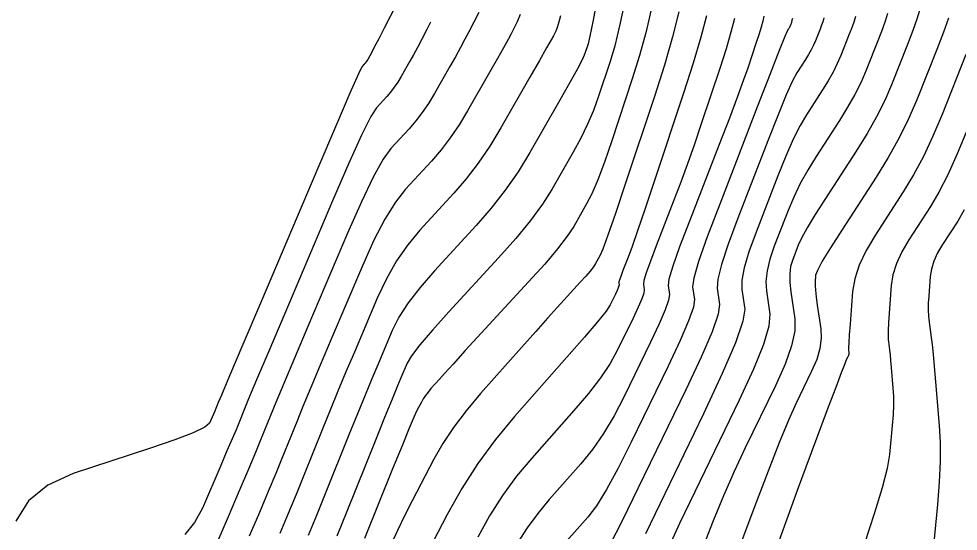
# Model space of a CAD drawing. Extents: x 2082232 to 2083549, y 592624 to 593832.
# Drawn here: x 2082963.13 to 2082995.04, y 593473.74 to 593491.17 of the extents above; entities that cross this region are included whole.
import ezdxf

# ---------------------------------------------------------------- set-up
doc = ezdxf.new("R2010")
doc.units = 0
doc.layers.add('DT_X_Contour_Major', color=7, linetype='Continuous')
doc.layers.add('DT_X_Contour_Minor', color=7, linetype='Continuous')

msp = doc.modelspace()

# ---------------------------------------------------------------- linework, layer by layer
at = {"layer": 'DT_X_Contour_Major'}
for points in [[(2082983.712, 593491.758), (2082983.54, 593490.929), (2082983.376, 593490.25), (2082983.221, 593489.719), (2082982.816, 593488.503), (2082982.649, 593488.044), (2082982.452, 593487.58), (2082982.225, 593487.111), (2082981.967, 593486.636), (2082981.239, 593485.365), (2082980.921, 593484.861), (2082980.514, 593484.306), (2082980.016, 593483.698), (2082979.429, 593483.037), (2082977.744, 593481.205), (2082977.181, 593480.581), (2082976.757, 593480.082), (2082976.471, 593479.708), (2082976.323, 593479.46), (2082976.112, 593478.964), (2082975.998, 593478.69), (2082975.814, 593478.238), (2082975.559, 593477.608), (2082975.233, 593476.801), (2082974.271, 593474.412), (2082973.933, 593473.575)], [(2082993.729, 593491.45), (2082993.639, 593491.154), (2082993.502, 593490.77), (2082993.32, 593490.296), (2082992.773, 593488.915), (2082992.544, 593488.387), (2082992.269, 593487.837), (2082991.948, 593487.265), (2082991.58, 593486.671), (2082990.538, 593485.06), (2082990.187, 593484.507), (2082989.915, 593484.057), (2082989.721, 593483.71), (2082989.607, 593483.466), (2082989.408, 593482.951), (2082989.349, 593482.739), (2082989.321, 593482.49), (2082989.325, 593482.203), (2082989.36, 593481.878), (2082989.497, 593480.961), (2082989.493, 593480.562), (2082989.381, 593480.05), (2082989.161, 593479.425), (2082988.832, 593478.689), (2082987.809, 593476.575), (2082987.432, 593475.771), (2082987.067, 593474.944), (2082986.715, 593474.094), (2082986.376, 593473.221)], [(2082977.119, 593491.052), (2082976.989, 593490.799), (2082976.822, 593490.477), (2082976.671, 593490.19), (2082976.536, 593489.94), (2082976.416, 593489.726), (2082976.116, 593489.203), (2082976.002, 593489.014), (2082975.882, 593488.837), (2082975.758, 593488.675), (2082975.629, 593488.525), (2082975.279, 593488.144), (2082975.087, 593487.839), (2082974.776, 593487.21), (2082974.345, 593486.258), (2082973.794, 593484.98), (2082972.165, 593481.143), (2082971.621, 593479.861), (2082971.212, 593478.894), (2082970.938, 593478.241), (2082970.798, 593477.903), (2082970.603, 593477.422), (2082970.511, 593477.196), (2082970.378, 593476.88), (2082970.205, 593476.473), (2082969.992, 593475.977), (2082969.37, 593474.532), (2082969.104, 593474.038), (2082968.771, 593473.638)], [(2082988.434, 593491.258), (2082988.399, 593491.09), (2082988.343, 593490.879), (2082988.268, 593490.626), (2082988.172, 593490.33), (2082987.891, 593489.485), (2082987.752, 593489.085), (2082987.543, 593488.52), (2082987.267, 593487.789), (2082986.921, 593486.892), (2082985.909, 593484.28), (2082985.579, 593483.409), (2082985.348, 593482.754), (2082985.216, 593482.315), (2082985.184, 593482.093), (2082985.229, 593481.788), (2082985.202, 593481.602), (2082985.087, 593481.271), (2082984.884, 593480.795), (2082984.593, 593480.175), (2082983.699, 593478.328), (2082983.355, 593477.665), (2082982.995, 593477.061), (2082982.617, 593476.517), (2082982.223, 593476.033), (2082981.149, 593474.82), (2082980.761, 593474.352), (2082980.401, 593473.86), (2082980.071, 593473.344)]]:
    msp.add_lwpolyline(points, dxfattribs=at)
at = {"layer": 'DT_X_Contour_Minor'}
for points in [[(2082976.148, 593492.028), (2082975.555, 593490.87), (2082975.357, 593490.485), (2082975.208, 593490.196), (2082975.108, 593490.004), (2082975.056, 593489.909), (2082974.985, 593489.784), (2082974.958, 593489.739), (2082974.929, 593489.697), (2082974.9, 593489.658), (2082974.869, 593489.623), (2082974.786, 593489.532), (2082974.669, 593489.291), (2082974.38, 593488.636), (2082973.92, 593487.567), (2082973.288, 593486.085), (2082971.375, 593481.579), (2082970.746, 593480.096), (2082970.292, 593479.025), (2082970.013, 593478.368), (2082969.91, 593478.124), (2082969.87, 593478.024), (2082969.851, 593477.976), (2082969.823, 593477.911), (2082969.787, 593477.826), (2082969.742, 593477.722), (2082969.613, 593477.421), (2082969.449, 593477.283), (2082969.054, 593477.092), (2082968.428, 593476.85), (2082967.571, 593476.557), (2082964.979, 593475.705), (2082964.115, 593475.313), (2082963.468, 593474.774), (2082963.038, 593474.088)], [(2082982.789, 593491.937), (2082982.639, 593491.119), (2082982.533, 593490.579), (2082982.47, 593490.316), (2082982.359, 593489.984), (2082982.275, 593489.792), (2082982.106, 593489.464), (2082981.852, 593489.001), (2082981.513, 593488.402), (2082980.496, 593486.624), (2082980.096, 593485.968), (2082979.658, 593485.335), (2082979.182, 593484.724), (2082978.669, 593484.134), (2082977.251, 593482.593), (2082976.763, 593482.032), (2082976.361, 593481.508), (2082976.046, 593481.018), (2082975.817, 593480.564), (2082975.323, 593479.4), (2082975.123, 593478.924), (2082974.893, 593478.369), (2082974.634, 593477.735), (2082974.346, 593477.021), (2082973.538, 593475.014), (2082973.242, 593474.284), (2082972.961, 593473.6)], [(2082978.76, 593491.384), (2082978.423, 593490.727), (2082978.288, 593490.469), (2082978.135, 593490.185), (2082977.964, 593489.877), (2082977.775, 593489.544), (2082977.248, 593488.622), (2082977.046, 593488.288), (2082976.835, 593487.978), (2082976.616, 593487.691), (2082976.389, 593487.427), (2082975.772, 593486.756), (2082975.506, 593486.388), (2082975.172, 593485.785), (2082974.77, 593484.948), (2082974.3, 593483.876), (2082972.954, 593480.707), (2082972.497, 593479.627), (2082972.132, 593478.763), (2082971.862, 593478.115), (2082971.685, 593477.683), (2082971.337, 593476.82), (2082971.171, 593476.415), (2082970.933, 593475.849), (2082970.623, 593475.121), (2082970.241, 593474.231), (2082969.127, 593471.643)], [(2082980.165, 593491.315), (2082980.066, 593491.063), (2082979.857, 593490.656), (2082979.753, 593490.461), (2082979.598, 593490.18), (2082979.392, 593489.813), (2082979.134, 593489.361), (2082978.379, 593488.041), (2082978.09, 593487.563), (2082977.788, 593487.118), (2082977.475, 593486.707), (2082977.149, 593486.33), (2082976.265, 593485.369), (2082975.925, 593484.936), (2082975.568, 593484.359), (2082975.195, 593483.638), (2082974.806, 593482.772), (2082973.744, 593480.271), (2082973.372, 593479.393), (2082973.053, 593478.631), (2082972.786, 593477.988), (2082972.572, 593477.462), (2082972.071, 593476.218), (2082971.86, 593475.702), (2082971.605, 593475.09), (2082971.304, 593474.38), (2082970.958, 593473.573)], [(2082981.536, 593491.264), (2082981.465, 593491.012), (2082981.41, 593490.838), (2082981.372, 593490.741), (2082981.291, 593490.584), (2082981.219, 593490.453), (2082981.062, 593490.174), (2082980.82, 593489.749), (2082980.494, 593489.178), (2082979.51, 593487.46), (2082979.134, 593486.837), (2082978.741, 593486.258), (2082978.333, 593485.723), (2082977.909, 593485.232), (2082976.758, 593483.981), (2082976.344, 593483.484), (2082975.965, 593482.933), (2082975.62, 593482.328), (2082975.311, 593481.668), (2082974.533, 593479.836), (2082974.247, 593479.158), (2082973.973, 593478.5), (2082973.71, 593477.861), (2082973.459, 593477.242), (2082972.804, 593475.616), (2082972.551, 593474.993), (2082972.283, 593474.345), (2082971.999, 593473.671)], [(2082984.634, 593491.579), (2082984.441, 593490.739), (2082984.22, 593489.92), (2082983.972, 593489.122), (2082983.273, 593487.021), (2082983.023, 593486.295), (2082982.798, 593485.695), (2082982.597, 593485.22), (2082982.42, 593484.871), (2082981.982, 593484.105), (2082981.763, 593483.772), (2082981.434, 593483.346), (2082980.996, 593482.829), (2082980.447, 593482.22), (2082978.84, 593480.472), (2082978.299, 593479.883), (2082977.882, 593479.428), (2082977.588, 593479.107), (2082977.419, 593478.919), (2082977.133, 593478.596), (2082977.033, 593478.476), (2082976.945, 593478.36), (2082976.869, 593478.247), (2082976.806, 593478.137), (2082976.656, 593477.848), (2082976.562, 593477.642), (2082976.393, 593477.243), (2082976.15, 593476.649), (2082975.831, 593475.861), (2082974.881, 593473.501)], [(2082985.557, 593491.401), (2082985.342, 593490.55), (2082985.064, 593489.591), (2082984.723, 593488.525), (2082983.73, 593485.539), (2082983.397, 593484.547), (2082983.143, 593483.811), (2082982.969, 593483.33), (2082982.874, 593483.105), (2082982.725, 593482.845), (2082982.651, 593482.732), (2082982.539, 593482.588), (2082982.391, 593482.413), (2082982.205, 593482.206), (2082981.66, 593481.614), (2082981.416, 593481.346), (2082981.092, 593480.986), (2082980.69, 593480.534), (2082980.208, 593479.991), (2082978.818, 593478.421), (2082978.328, 593477.839), (2082977.899, 593477.273), (2082977.532, 593476.723), (2082977.227, 593476.188), (2082976.496, 593474.781), (2082976.234, 593474.266), (2082975.997, 593473.774), (2082975.786, 593473.306)], [(2082986.494, 593491.266), (2082986.301, 593490.536), (2082986.039, 593489.658), (2082985.708, 593488.632), (2082984.733, 593485.701), (2082984.404, 593484.715), (2082984.148, 593483.956), (2082983.964, 593483.424), (2082983.853, 593483.118), (2082983.655, 593482.607), (2082983.59, 593482.436), (2082983.545, 593482.308), (2082983.519, 593482.222), (2082983.513, 593482.178), (2082983.522, 593482.119), (2082983.517, 593482.082), (2082983.494, 593482.017), (2082983.454, 593481.924), (2082983.397, 593481.803), (2082983.222, 593481.441), (2082983.081, 593481.228), (2082982.789, 593480.86), (2082982.347, 593480.336), (2082981.753, 593479.658), (2082979.969, 593477.643), (2082979.324, 593476.867), (2082978.727, 593476.05), (2082978.177, 593475.191), (2082977.675, 593474.292), (2082975.981, 593471.033)], [(2082992.641, 593491.347), (2082992.572, 593491.122), (2082992.468, 593490.829), (2082992.33, 593490.468), (2082991.913, 593489.417), (2082991.739, 593489.015), (2082991.53, 593488.596), (2082991.285, 593488.161), (2082991.005, 593487.709), (2082990.212, 593486.482), (2082989.929, 593486.023), (2082989.677, 593485.564), (2082989.455, 593485.106), (2082989.263, 593484.648), (2082988.791, 593483.43), (2082988.641, 593482.993), (2082988.547, 593482.596), (2082988.508, 593482.238), (2082988.525, 593481.921), (2082988.643, 593481.127), (2082988.611, 593480.72), (2082988.427, 593480.096), (2082988.09, 593479.254), (2082987.601, 593478.194), (2082986.093, 593475.079), (2082985.578, 593474.002), (2082985.163, 593473.108)], [(2082987.446, 593491.178), (2082987.322, 593490.707), (2082987.154, 593490.142), (2082986.94, 593489.481), (2082986.312, 593487.593), (2082986.078, 593486.9), (2082985.846, 593486.238), (2082985.615, 593485.606), (2082985.387, 593485.005), (2082984.782, 593483.443), (2082984.585, 593482.922), (2082984.447, 593482.531), (2082984.368, 593482.268), (2082984.348, 593482.135), (2082984.375, 593481.953), (2082984.359, 593481.842), (2082984.29, 593481.644), (2082984.169, 593481.36), (2082983.995, 593480.989), (2082983.46, 593479.884), (2082983.218, 593479.446), (2082982.892, 593478.96), (2082982.482, 593478.427), (2082981.988, 593477.845), (2082980.559, 593476.231), (2082980.043, 593475.61), (2082979.564, 593474.955), (2082979.124, 593474.268), (2082978.722, 593473.547)], [(2082989.407, 593491.178), (2082989.393, 593491.121), (2082989.385, 593491.084), (2082989.382, 593491.067), (2082989.379, 593491.047), (2082989.377, 593491.038), (2082989.373, 593491.024), (2082989.367, 593491.007), (2082989.358, 593490.985), (2082989.334, 593490.923), (2082989.323, 593490.899), (2082989.311, 593490.874), (2082989.296, 593490.848), (2082989.28, 593490.821), (2082989.232, 593490.748), (2082989.156, 593490.568), (2082988.964, 593490.083), (2082988.655, 593489.292), (2082988.229, 593488.196), (2082986.939, 593484.867), (2082986.519, 593483.754), (2082986.225, 593482.914), (2082986.059, 593482.346), (2082986.019, 593482.05), (2082986.082, 593481.623), (2082986.045, 593481.361), (2082985.883, 593480.897), (2082985.598, 593480.23), (2082985.19, 593479.36), (2082983.937, 593476.771), (2082983.492, 593475.883), (2082983.097, 593475.162), (2082982.753, 593474.608), (2082982.458, 593474.22), (2082981.739, 593473.408)], [(2082990.478, 593491.2), (2082990.465, 593491.141), (2082990.439, 593491.057), (2082990.401, 593490.947), (2082990.349, 593490.813), (2082990.193, 593490.421), (2082990.128, 593490.271), (2082990.05, 593490.115), (2082989.959, 593489.952), (2082989.855, 593489.784), (2082989.559, 593489.326), (2082989.414, 593489.053), (2082989.202, 593488.576), (2082988.922, 593487.897), (2082988.574, 593487.014), (2082987.556, 593484.388), (2082987.226, 593483.501), (2082986.999, 593482.808), (2082986.875, 593482.31), (2082986.854, 593482.007), (2082986.936, 593481.457), (2082986.887, 593481.121), (2082986.68, 593480.524), (2082986.313, 593479.665), (2082985.788, 593478.546), (2082984.175, 593475.214), (2082983.629, 593474.102), (2082983.2, 593473.263)], [(2082991.553, 593491.244), (2082991.506, 593491.089), (2082991.434, 593490.888), (2082991.339, 593490.641), (2082991.053, 593489.919), (2082990.934, 593489.643), (2082990.79, 593489.355), (2082990.622, 593489.056), (2082990.43, 593488.746), (2082989.885, 593487.904), (2082989.672, 593487.538), (2082989.439, 593487.07), (2082989.188, 593486.501), (2082988.918, 593485.831), (2082988.173, 593483.909), (2082987.934, 593483.247), (2082987.773, 593482.702), (2082987.692, 593482.274), (2082987.69, 593481.964), (2082987.789, 593481.292), (2082987.73, 593480.881), (2082987.476, 593480.15), (2082987.028, 593479.101), (2082986.385, 593477.732), (2082984.414, 593473.658)], [(2082994.705, 593491.187), (2082994.536, 593490.71), (2082994.31, 593490.124), (2082993.632, 593488.414), (2082993.355, 593487.768), (2082993.032, 593487.114), (2082992.664, 593486.451), (2082992.25, 593485.779), (2082991.084, 593483.977), (2082990.701, 593483.375), (2082990.425, 593482.92), (2082990.257, 593482.612), (2082990.196, 593482.45), (2082990.178, 593482.217), (2082990.178, 593482.102), (2082990.191, 593481.934), (2082990.217, 593481.711), (2082990.255, 593481.434), (2082990.376, 593480.624), (2082990.39, 593480.306), (2082990.342, 593479.96), (2082990.233, 593479.586), (2082990.062, 593479.183), (2082989.524, 593478.072), (2082989.285, 593477.54), (2082988.971, 593476.78), (2082988.583, 593475.791), (2082988.119, 593474.573), (2082986.783, 593471.02)], [(2082995.301, 593489.952), (2082994.492, 593487.912), (2082994.182, 593487.174), (2082993.859, 593486.489), (2082993.523, 593485.859), (2082993.174, 593485.282), (2082992.226, 593483.817), (2082991.911, 593483.284), (2082991.677, 593482.785), (2082991.524, 593482.321), (2082991.452, 593481.89), (2082991.367, 593480.787), (2082991.34, 593480.421), (2082991.321, 593480.151), (2082991.312, 593479.977), (2082991.312, 593479.899), (2082991.324, 593479.82), (2082991.325, 593479.788), (2082991.321, 593479.754), (2082991.31, 593479.717), (2082991.293, 593479.678), (2082991.24, 593479.568), (2082991.187, 593479.437), (2082991.067, 593479.125), (2082990.88, 593478.632), (2082990.626, 593477.959), (2082989.86, 593475.922), (2082989.567, 593475.129), (2082989.26, 593474.279), (2082988.94, 593473.37)], [(2082995.352, 593487.41), (2082995.009, 593486.579), (2082994.686, 593485.865), (2082994.383, 593485.267), (2082994.099, 593484.786), (2082993.369, 593483.656), (2082993.126, 593483.241), (2082992.944, 593482.843), (2082992.825, 593482.463), (2082992.766, 593482.099), (2082992.694, 593481.152), (2082992.671, 593480.83), (2082992.659, 593480.573), (2082992.656, 593480.383), (2082992.664, 593480.258), (2082992.697, 593480.014), (2082992.711, 593479.901), (2082992.727, 593479.746), (2082992.745, 593479.547), (2082992.766, 593479.306), (2082992.825, 593478.606), (2082992.84, 593478.33), (2082992.841, 593478.026), (2082992.827, 593477.696), (2082992.799, 593477.338), (2082992.704, 593476.348), (2082992.625, 593475.88), (2082992.457, 593475.221), (2082992.201, 593474.369), (2082991.856, 593473.326)], [(2082995.243, 593484.676), (2082995.024, 593484.289), (2082994.511, 593483.496), (2082994.341, 593483.204), (2082994.213, 593482.925), (2082994.129, 593482.658), (2082994.088, 593482.402), (2082994.037, 593481.737), (2082994.024, 593481.495), (2082994.022, 593481.266), (2082994.031, 593481.051), (2082994.052, 593480.85), (2082994.122, 593480.332), (2082994.151, 593480.092), (2082994.185, 593479.761), (2082994.225, 593479.34), (2082994.269, 593478.828), (2082994.394, 593477.342), (2082994.426, 593476.756), (2082994.427, 593476.112), (2082994.398, 593475.41), (2082994.338, 593474.651), (2082994.138, 593472.548)]]:
    msp.add_lwpolyline(points, dxfattribs=at)

doc.saveas('drawing.dxf')
